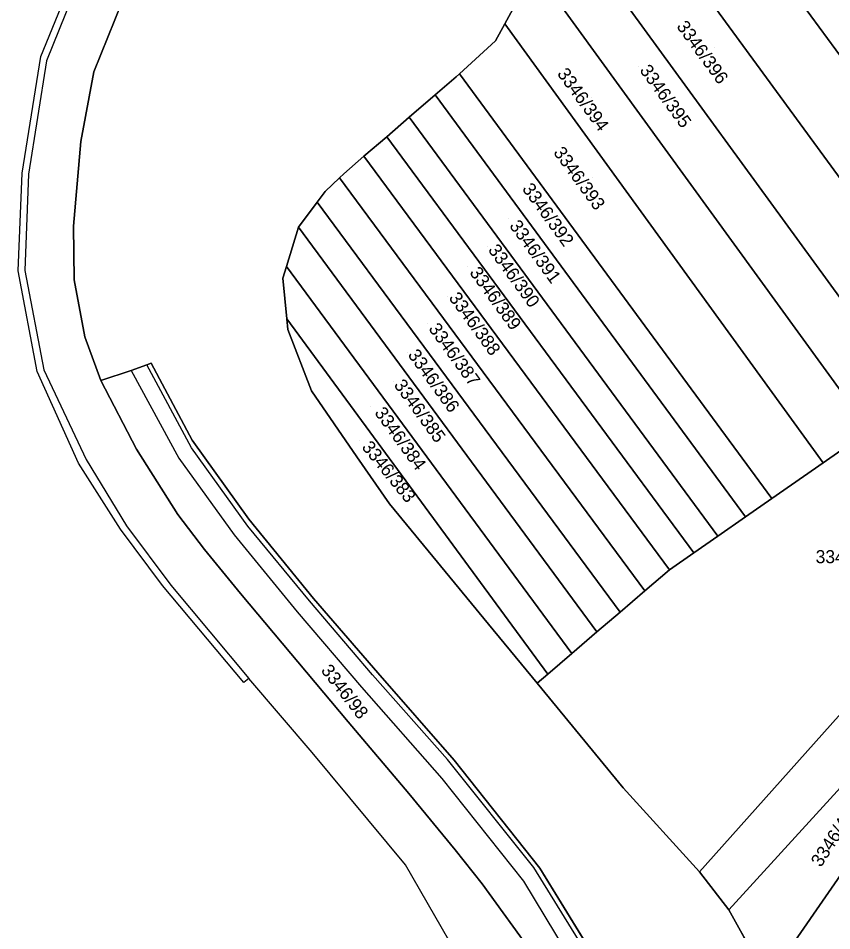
# Model space of a CAD drawing. Extents: x -262715 to -259381, y -1237238 to -1231182.
# Drawn here: x -262437.1 to -262312.2, y -1234996.2 to -1234856.1 of the extents above; entities that cross this region are included whole.
import ezdxf

# ---------------------------------------------------------------- set-up
doc = ezdxf.new("R2010")
doc.units = 0
for name, color, linetype in [('body_kn', 7, 'Continuous'), ('katuz_linie', 7, 'Continuous'), ('kladpar_druhypozemkov', 7, 'Continuous'), ('kladpar_hranice', 7, 'Continuous'), ('kladpar_parcelnecisla', 7, 'Continuous'), ('kladpar_plochy', 7, 'Continuous'), ('zappar_hrandruhpozemk', 7, 'Continuous'), ('zuob_linie', 7, 'Continuous'), ('zuob_plochy', 7, 'Continuous')]:
    doc.layers.add(name, color=color, linetype=linetype)

msp = doc.modelspace()

# ---------------------------------------------------------------- linework, layer by layer
at = {"layer": 'body_kn'}
for p, q in [((-262362.37, -1234856.96), (-262362.37, -1234856.96)), ((-262362.37, -1234856.96), (-262362.37, -1234856.96)), ((-262363.78, -1234859.56), (-262363.78, -1234859.56)), ((-262433.61, -1234861.98), (-262433.61, -1234861.98)), ((-262432.76, -1234862.66), (-262432.76, -1234862.66)), ((-262425.47, -1234864.34), (-262425.47, -1234864.34)), ((-262369.31, -1234864.63), (-262369.31, -1234864.63)), ((-262369.31, -1234864.63), (-262369.31, -1234864.63)), ((-262369.86, -1234865.13), (-262369.86, -1234865.13)), ((-262373.06, -1234867.89), (-262373.06, -1234867.89)), ((-262373.06, -1234867.89), (-262373.06, -1234867.89)), ((-262377.04, -1234871.31), (-262377.04, -1234871.31)), ((-262377.04, -1234871.31), (-262377.04, -1234871.31)), ((-262380.5, -1234874.29), (-262380.5, -1234874.29)), ((-262380.5, -1234874.29), (-262380.5, -1234874.29)), ((-262427.48, -1234875.02), (-262427.48, -1234875.02)), ((-262384, -1234877.3), (-262384, -1234877.3)), ((-262384, -1234877.3), (-262384, -1234877.3)), ((-262436.51, -1234879.87), (-262436.51, -1234879.87)), ((-262435.5, -1234880.03), (-262435.5, -1234880.03)), ((-262387.1, -1234879.97), (-262387.1, -1234879.97)), ((-262387.75, -1234880.59), (-262387.75, -1234880.59)), ((-262387.75, -1234880.59), (-262387.75, -1234880.59)), ((-262389.94, -1234882.7), (-262389.94, -1234882.7)), ((-262391.17, -1234884.35), (-262391.17, -1234884.35)), ((-262391.17, -1234884.35), (-262391.17, -1234884.35)), ((-262428.59, -1234888.04), (-262428.59, -1234888.04)), ((-262394.03, -1234888.18), (-262394.03, -1234888.18)), ((-262437.09, -1234894.9), (-262437.09, -1234894.9)), ((-262436.06, -1234894.85), (-262436.06, -1234894.85)), ((-262395.89, -1234894.23), (-262395.89, -1234894.23)), ((-262395.89, -1234894.23), (-262395.89, -1234894.23)), ((-262428.51, -1234896.24), (-262428.51, -1234896.24)), ((-262396.44, -1234896.01), (-262396.44, -1234896.01)), ((-262395.86, -1234902.23), (-262395.86, -1234902.23)), ((-262395.86, -1234902.23), (-262395.86, -1234902.23)), ((-262426.84, -1234904.99), (-262426.84, -1234904.99)), ((-262395.71, -1234903.9), (-262395.71, -1234903.9)), ((-262417.33, -1234909.32), (-262417.33, -1234909.32)), ((-262416.69, -1234909.03), (-262416.69, -1234909.03)), ((-262434.19, -1234910.31), (-262434.19, -1234910.31)), ((-262433.17, -1234910.08), (-262433.17, -1234910.08)), ((-262419.75, -1234910.17), (-262419.75, -1234910.17)), ((-262419.75, -1234910.17), (-262419.75, -1234910.17)), ((-262424.39, -1234911.69), (-262424.39, -1234911.69)), ((-262424.39, -1234911.69), (-262424.39, -1234911.69)), ((-262392.06, -1234913.29), (-262392.06, -1234913.29)), ((-262410.47, -1234922.04), (-262410.47, -1234922.04)), ((-262410.38, -1234920.85), (-262410.38, -1234920.85)), ((-262418.95, -1234922.26), (-262418.95, -1234922.26)), ((-262385.08, -1234923.43), (-262385.08, -1234923.43)), ((-262427.83, -1234924.41), (-262427.83, -1234924.41)), ((-262426.65, -1234923.81), (-262426.65, -1234923.81)), ((-262412.45, -1234923.64), (-262412.45, -1234923.64)), ((-262313.51, -1234924.37), (-262313.51, -1234924.37)), ((-262321.36, -1234929.82), (-262321.36, -1234929.82)), ((-262380.06, -1234930.65), (-262380.06, -1234930.65)), ((-262412.57, -1234932.26), (-262412.57, -1234932.26)), ((-262401.68, -1234933), (-262401.68, -1234933)), ((-262325.43, -1234932.65), (-262325.43, -1234932.65)), ((-262421.4, -1234934.54), (-262421.4, -1234934.54)), ((-262420.47, -1234934), (-262420.47, -1234934)), ((-262401.82, -1234934.05), (-262401.82, -1234934.05)), ((-262403.91, -1234935.4), (-262403.91, -1234935.4)), ((-262329.66, -1234935.59), (-262329.66, -1234935.59)), ((-262408.49, -1234937.67), (-262408.49, -1234937.67)), ((-262333.37, -1234938.17), (-262333.37, -1234938.17)), ((-262337.09, -1234940.75), (-262337.09, -1234940.75)), ((-262414.94, -1234943.18), (-262414.94, -1234943.18)), ((-262413.65, -1234943.13), (-262413.65, -1234943.13)), ((-262402.98, -1234944.41), (-262402.98, -1234944.41)), ((-262340.88, -1234944), (-262340.88, -1234944)), ((-262392.38, -1234945.53), (-262392.38, -1234945.53)), ((-262391.74, -1234945.19), (-262391.74, -1234945.19)), ((-262394.28, -1234947.2), (-262394.28, -1234947.2)), ((-262344.68, -1234947.25), (-262344.68, -1234947.25)), ((-262364.86, -1234949.1), (-262364.86, -1234949.1)), ((-262348.24, -1234950.31), (-262348.24, -1234950.31)), ((-262352.08, -1234953.6), (-262352.08, -1234953.6)), ((-262352.08, -1234953.6), (-262352.08, -1234953.6)), ((-262382.69, -1234956.88), (-262382.69, -1234956.88)), ((-262381.88, -1234956.57), (-262381.88, -1234956.57)), ((-262355.79, -1234956.78), (-262355.79, -1234956.78)), ((-262402.44, -1234958.08), (-262402.44, -1234958.08)), ((-262401.69, -1234957.47), (-262401.69, -1234957.47)), ((-262357.41, -1234958.17), (-262357.41, -1234958.17)), ((-262384.38, -1234958.79), (-262384.38, -1234958.79)), ((-262386.41, -1234964.08), (-262386.41, -1234964.08)), ((-262391.96, -1234968.82), (-262391.96, -1234968.82)), ((-262371.17, -1234969.88), (-262371.17, -1234969.88)), ((-262370.17, -1234969.99), (-262370.17, -1234969.99)), ((-262372.07, -1234972.79), (-262372.07, -1234972.79)), ((-262377.09, -1234975.11), (-262377.09, -1234975.11)), ((-262344.22, -1234974.25), (-262344.22, -1234974.25)), ((-262369.98, -1234983.74), (-262369.98, -1234983.74)), ((-262377.62, -1234986.06), (-262377.62, -1234986.06)), ((-262357.9, -1234986.47), (-262357.9, -1234986.47)), ((-262356.99, -1234986.57), (-262356.99, -1234986.57)), ((-262332.48, -1234987.11), (-262332.48, -1234987.11)), ((-262365.86, -1234988.96), (-262365.86, -1234988.96)), ((-262359.49, -1234988.55), (-262359.49, -1234988.55)), ((-262327.96, -1234992.94), (-262327.96, -1234992.94))]:
    msp.add_line(p, q, dxfattribs=at)
at = {"layer": 'katuz_linie'}
msp.add_lwpolyline([(-262355.12, -1235025.18), (-262377.62, -1234986.06), (-262391.96, -1234968.82), (-262401.69, -1234957.47), (-262402.44, -1234958.08), (-262414.94, -1234943.18), (-262421.4, -1234934.54), (-262427.83, -1234924.41), (-262434.19, -1234910.31), (-262437.09, -1234894.9), (-262436.51, -1234879.87), (-262433.61, -1234861.98), (-262427.86, -1234847.79)], dxfattribs=at)
at = {"layer": 'kladpar_druhypozemkov'}
for p, q in [((-262330.21, -1234860.64), (-262330.21, -1234860.64)), ((-262341.91, -1234863.59), (-262341.91, -1234863.59)), ((-262349.1, -1234868.35), (-262349.1, -1234868.35)), ((-262348.95, -1234880.49), (-262348.95, -1234880.49)), ((-262359.56, -1234882.11), (-262359.56, -1234882.11)), ((-262361.83, -1234886.88), (-262361.83, -1234886.88)), ((-262365.08, -1234891.1), (-262365.08, -1234891.1)), ((-262368.11, -1234894.14), (-262368.11, -1234894.14)), ((-262371.14, -1234898.79), (-262371.14, -1234898.79)), ((-262374.28, -1234903.02), (-262374.28, -1234903.02)), ((-262377.31, -1234907.46), (-262377.31, -1234907.46)), ((-262379.48, -1234911.9), (-262379.48, -1234911.9)), ((-262382.94, -1234915.69), (-262382.94, -1234915.69)), ((-262384.67, -1234920.89), (-262384.67, -1234920.89)), ((-262384.69, -1234960.11), (-262384.69, -1234960.11))]:
    msp.add_line(p, q, dxfattribs=at)
at = {"layer": 'kladpar_hranice'}
for points in [[(-262344.81, -1234815.68), (-262283.4, -1234899.24), (-262291.58, -1234907.06), (-262356.45, -1234818.46), (-262355.46, -1234816.37), (-262348.4, -1234814.67), (-262344.81, -1234815.68)], [(-262326.29, -1234821.93), (-262275.07, -1234891.27), (-262283.4, -1234899.24), (-262344.81, -1234815.68), (-262336.64, -1234817.98), (-262326.29, -1234821.93)], [(-262356.45, -1234818.46), (-262291.58, -1234907.06), (-262299.51, -1234914.65), (-262358.52, -1234833.63), (-262358.91, -1234823.68), (-262356.45, -1234818.46)], [(-262231.43, -1234842.49), (-262215.17, -1234831.88), (-262205.24, -1234845.26), (-262213.97, -1234851.74), (-262222.75, -1234858.24), (-262230.57, -1234865.82), (-262239.91, -1234874.87), (-262251.01, -1234885.61), (-262266.64, -1234915.63), (-262269.27, -1234926.85), (-262273.08, -1234934.29), (-262286.05, -1234948.21), (-262295.77, -1234957.68), (-262327.96, -1234992.94), (-262332.48, -1234987.11), (-262302.16, -1234953.22), (-262279.29, -1234929.85), (-262273.18, -1234910.7), (-262257.02, -1234874), (-262255.19, -1234871.73), (-262249.67, -1234864.88), (-262243.56, -1234857.28), (-262237.77, -1234850.08), (-262231.43, -1234842.49)], [(-262358.52, -1234833.63), (-262299.51, -1234914.65), (-262306.37, -1234919.41), (-262358.52, -1234847.55), (-262358.16, -1234842.77), (-262358.52, -1234833.63)], [(-262355.12, -1235025.18), (-262377.62, -1234986.06), (-262391.96, -1234968.82), (-262401.69, -1234957.47), (-262402.44, -1234958.08), (-262414.94, -1234943.18), (-262421.4, -1234934.54), (-262427.83, -1234924.41), (-262434.19, -1234910.31), (-262437.09, -1234894.9), (-262436.51, -1234879.87), (-262433.61, -1234861.98), (-262427.86, -1234847.79)], [(-262358.52, -1234847.55), (-262306.37, -1234919.41), (-262313.51, -1234924.37), (-262362.37, -1234856.96), (-262358.73, -1234850.25), (-262358.52, -1234847.55)], [(-262358.73, -1234850.25), (-262362.37, -1234856.96), (-262363.78, -1234859.56), (-262369.31, -1234864.63), (-262369.86, -1234865.13), (-262373.06, -1234867.89), (-262377.04, -1234871.31), (-262380.5, -1234874.29), (-262384, -1234877.3), (-262387.1, -1234879.97), (-262387.75, -1234880.59), (-262389.94, -1234882.7), (-262391.17, -1234884.35), (-262394.03, -1234888.18), (-262395.89, -1234894.23), (-262396.44, -1234896.01), (-262395.86, -1234902.23), (-262395.71, -1234903.9), (-262392.06, -1234913.29), (-262385.08, -1234923.43), (-262380.06, -1234930.65), (-262364.86, -1234949.1), (-262357.41, -1234958.17), (-262344.22, -1234974.25), (-262332.48, -1234987.11), (-262327.96, -1234992.94), (-262324.21, -1234999.76)], [(-262421.2, -1234853.68), (-262425.47, -1234864.34), (-262427.48, -1234875.02), (-262428.59, -1234888.04), (-262428.51, -1234896.24), (-262426.84, -1234904.99), (-262424.39, -1234911.69), (-262418.95, -1234922.26), (-262412.57, -1234932.26), (-262408.49, -1234937.67), (-262402.98, -1234944.41), (-262386.41, -1234964.08), (-262377.09, -1234975.11), (-262369.98, -1234983.74), (-262365.86, -1234988.96), (-262357.9, -1234999.92)], [(-262348.26, -1235000.76), (-262356.99, -1234986.57), (-262370.17, -1234969.99), (-262381.88, -1234956.57), (-262391.74, -1234945.19), (-262401.68, -1234933), (-262410.38, -1234920.85), (-262416.69, -1234909.03), (-262417.33, -1234909.32), (-262419.75, -1234910.17), (-262424.39, -1234911.69), (-262426.84, -1234904.99), (-262428.51, -1234896.24), (-262428.59, -1234888.04), (-262427.48, -1234875.02), (-262425.47, -1234864.34), (-262421.2, -1234853.68)], [(-262362.37, -1234856.96), (-262313.51, -1234924.37), (-262321.36, -1234929.82), (-262369.31, -1234864.63), (-262363.78, -1234859.56), (-262362.37, -1234856.96)], [(-262369.31, -1234864.63), (-262321.36, -1234929.82), (-262325.43, -1234932.65), (-262373.06, -1234867.89), (-262369.86, -1234865.13), (-262369.31, -1234864.63)], [(-262373.06, -1234867.89), (-262325.43, -1234932.65), (-262329.66, -1234935.59), (-262377.04, -1234871.31), (-262373.06, -1234867.89)], [(-262377.04, -1234871.31), (-262329.66, -1234935.59), (-262333.37, -1234938.17), (-262380.5, -1234874.29), (-262377.04, -1234871.31)], [(-262380.5, -1234874.29), (-262333.37, -1234938.17), (-262337.09, -1234940.75), (-262384, -1234877.3), (-262380.5, -1234874.29)], [(-262251.01, -1234885.61), (-262239.91, -1234874.87), (-262260.23, -1234917.42), (-262264, -1234929.01), (-262277.61, -1234952.08), (-262308.66, -1235010.54), (-262310.88, -1235009.91), (-262313, -1235001.45), (-262321.91, -1235004.27), (-262322.11, -1235003.89), (-262291.91, -1234960.28), (-262286.05, -1234948.21), (-262273.08, -1234934.29), (-262269.27, -1234926.85), (-262266.64, -1234915.63), (-262251.01, -1234885.61)], [(-262384, -1234877.3), (-262337.09, -1234940.75), (-262340.88, -1234944), (-262387.75, -1234880.59), (-262387.1, -1234879.97), (-262384, -1234877.3)], [(-262387.75, -1234880.59), (-262340.88, -1234944), (-262344.68, -1234947.25), (-262391.17, -1234884.35), (-262389.94, -1234882.7), (-262387.75, -1234880.59)], [(-262391.17, -1234884.35), (-262344.68, -1234947.25), (-262348.24, -1234950.31), (-262394.03, -1234888.18), (-262391.17, -1234884.35)], [(-262352.08, -1234953.6), (-262395.89, -1234894.23), (-262394.03, -1234888.18), (-262348.24, -1234950.31), (-262352.08, -1234953.6)], [(-262395.89, -1234894.23), (-262352.08, -1234953.6), (-262355.79, -1234956.78), (-262395.86, -1234902.23), (-262396.44, -1234896.01), (-262395.89, -1234894.23)], [(-262395.86, -1234902.23), (-262355.79, -1234956.78), (-262357.41, -1234958.17), (-262364.86, -1234949.1), (-262380.06, -1234930.65), (-262385.08, -1234923.43), (-262392.06, -1234913.29), (-262395.71, -1234903.9), (-262395.86, -1234902.23)], [(-262424.39, -1234911.69), (-262419.75, -1234910.17), (-262417.33, -1234909.32), (-262416.69, -1234909.03), (-262410.38, -1234920.85), (-262401.68, -1234933), (-262391.74, -1234945.19), (-262381.88, -1234956.57), (-262370.17, -1234969.99), (-262356.99, -1234986.57), (-262348.26, -1235000.76)], [(-262357.9, -1234999.92), (-262365.86, -1234988.96), (-262369.98, -1234983.74), (-262377.09, -1234975.11), (-262386.41, -1234964.08), (-262402.98, -1234944.41), (-262408.49, -1234937.67), (-262412.57, -1234932.26), (-262418.95, -1234922.26), (-262424.39, -1234911.69)], [(-262302.16, -1234953.22), (-262332.48, -1234987.11), (-262344.22, -1234974.25), (-262357.41, -1234958.17), (-262355.79, -1234956.78), (-262352.08, -1234953.6), (-262348.24, -1234950.31), (-262344.68, -1234947.25), (-262340.88, -1234944), (-262337.09, -1234940.75), (-262333.37, -1234938.17), (-262329.66, -1234935.59), (-262325.43, -1234932.65), (-262321.36, -1234929.82), (-262313.51, -1234924.37), (-262306.37, -1234919.41)], [(-262295.77, -1234957.68), (-262286.05, -1234948.21), (-262291.91, -1234960.28), (-262322.11, -1235003.89), (-262324.21, -1234999.76), (-262327.96, -1234992.94), (-262295.77, -1234957.68)]]:
    msp.add_lwpolyline(points, dxfattribs=at)
at = {"layer": 'kladpar_plochy'}
for p, q in [((-262358.73, -1234850.25), (-262362.37, -1234856.96)), ((-262425.47, -1234864.34), (-262421.2, -1234853.68)), ((-262362.37, -1234856.96), (-262363.78, -1234859.56)), ((-262363.78, -1234859.56), (-262369.31, -1234864.63)), ((-262427.48, -1234875.02), (-262425.47, -1234864.34)), ((-262369.31, -1234864.63), (-262369.86, -1234865.13)), ((-262369.86, -1234865.13), (-262373.06, -1234867.89)), ((-262373.06, -1234867.89), (-262377.04, -1234871.31)), ((-262377.04, -1234871.31), (-262380.5, -1234874.29)), ((-262380.5, -1234874.29), (-262384, -1234877.3)), ((-262428.59, -1234888.04), (-262427.48, -1234875.02)), ((-262384, -1234877.3), (-262387.1, -1234879.97)), ((-262387.1, -1234879.97), (-262387.75, -1234880.59)), ((-262387.75, -1234880.59), (-262389.94, -1234882.7)), ((-262389.94, -1234882.7), (-262391.17, -1234884.35)), ((-262391.17, -1234884.35), (-262394.03, -1234888.18)), ((-262428.51, -1234896.24), (-262428.59, -1234888.04)), ((-262394.03, -1234888.18), (-262395.89, -1234894.23)), ((-262395.89, -1234894.23), (-262396.44, -1234896.01)), ((-262426.84, -1234904.99), (-262428.51, -1234896.24)), ((-262396.44, -1234896.01), (-262395.86, -1234902.23)), ((-262395.86, -1234902.23), (-262395.71, -1234903.9)), ((-262424.39, -1234911.69), (-262426.84, -1234904.99)), ((-262395.71, -1234903.9), (-262392.06, -1234913.29)), ((-262417.33, -1234909.32), (-262419.75, -1234910.17)), ((-262416.69, -1234909.03), (-262417.33, -1234909.32)), ((-262410.38, -1234920.85), (-262416.69, -1234909.03)), ((-262419.75, -1234910.17), (-262424.39, -1234911.69)), ((-262392.06, -1234913.29), (-262385.08, -1234923.43)), ((-262401.68, -1234933), (-262410.38, -1234920.85)), ((-262385.08, -1234923.43), (-262380.06, -1234930.65)), ((-262380.06, -1234930.65), (-262364.86, -1234949.1)), ((-262391.74, -1234945.19), (-262401.68, -1234933)), ((-262381.88, -1234956.57), (-262391.74, -1234945.19)), ((-262364.86, -1234949.1), (-262357.41, -1234958.17)), ((-262370.17, -1234969.99), (-262381.88, -1234956.57)), ((-262357.41, -1234958.17), (-262344.22, -1234974.25)), ((-262356.99, -1234986.57), (-262370.17, -1234969.99)), ((-262344.22, -1234974.25), (-262332.48, -1234987.11)), ((-262348.26, -1235000.76), (-262356.99, -1234986.57)), ((-262332.48, -1234987.11), (-262327.96, -1234992.94)), ((-262327.96, -1234992.94), (-262324.21, -1234999.76))]:
    msp.add_line(p, q, dxfattribs=at)
for points in [[(-262344.81, -1234815.68), (-262283.4, -1234899.24), (-262291.58, -1234907.06), (-262356.45, -1234818.46), (-262355.46, -1234816.37), (-262348.4, -1234814.67)], [(-262326.29, -1234821.93), (-262275.07, -1234891.27), (-262283.4, -1234899.24), (-262344.81, -1234815.68), (-262336.64, -1234817.98)], [(-262356.45, -1234818.46), (-262291.58, -1234907.06), (-262299.51, -1234914.65), (-262358.52, -1234833.63), (-262358.91, -1234823.68)], [(-262231.43, -1234842.49), (-262215.17, -1234831.88), (-262205.24, -1234845.26), (-262213.97, -1234851.74), (-262222.75, -1234858.24), (-262230.57, -1234865.82), (-262239.91, -1234874.87), (-262251.01, -1234885.61), (-262266.64, -1234915.63), (-262269.27, -1234926.85), (-262273.08, -1234934.29), (-262286.05, -1234948.21), (-262295.77, -1234957.68), (-262327.96, -1234992.94), (-262332.48, -1234987.11), (-262302.16, -1234953.22), (-262279.29, -1234929.85), (-262273.18, -1234910.7), (-262257.02, -1234874), (-262255.19, -1234871.73), (-262249.67, -1234864.88), (-262243.56, -1234857.28), (-262237.77, -1234850.08)], [(-262358.52, -1234833.63), (-262299.51, -1234914.65), (-262306.37, -1234919.41), (-262358.52, -1234847.55), (-262358.16, -1234842.77)], [(-262358.52, -1234847.55), (-262306.37, -1234919.41), (-262313.51, -1234924.37), (-262362.37, -1234856.96), (-262358.73, -1234850.25)], [(-262362.37, -1234856.96), (-262313.51, -1234924.37), (-262321.36, -1234929.82), (-262369.31, -1234864.63), (-262363.78, -1234859.56)], [(-262369.31, -1234864.63), (-262321.36, -1234929.82), (-262325.43, -1234932.65), (-262373.06, -1234867.89), (-262369.86, -1234865.13)], [(-262373.06, -1234867.89), (-262325.43, -1234932.65), (-262329.66, -1234935.59), (-262377.04, -1234871.31)], [(-262377.04, -1234871.31), (-262329.66, -1234935.59), (-262333.37, -1234938.17), (-262380.5, -1234874.29)], [(-262380.5, -1234874.29), (-262333.37, -1234938.17), (-262337.09, -1234940.75), (-262384, -1234877.3)], [(-262251.01, -1234885.61), (-262239.91, -1234874.87), (-262260.23, -1234917.42), (-262264, -1234929.01), (-262277.61, -1234952.08), (-262308.66, -1235010.54), (-262310.88, -1235009.91), (-262313, -1235001.45), (-262321.91, -1235004.27), (-262322.11, -1235003.89), (-262291.91, -1234960.28), (-262286.05, -1234948.21), (-262273.08, -1234934.29), (-262269.27, -1234926.85), (-262266.64, -1234915.63)], [(-262384, -1234877.3), (-262337.09, -1234940.75), (-262340.88, -1234944), (-262387.75, -1234880.59), (-262387.1, -1234879.97)], [(-262387.75, -1234880.59), (-262340.88, -1234944), (-262344.68, -1234947.25), (-262391.17, -1234884.35), (-262389.94, -1234882.7)], [(-262391.17, -1234884.35), (-262344.68, -1234947.25), (-262348.24, -1234950.31), (-262394.03, -1234888.18)], [(-262352.08, -1234953.6), (-262395.89, -1234894.23), (-262394.03, -1234888.18), (-262348.24, -1234950.31)], [(-262395.89, -1234894.23), (-262352.08, -1234953.6), (-262355.79, -1234956.78), (-262395.86, -1234902.23), (-262396.44, -1234896.01)], [(-262395.86, -1234902.23), (-262355.79, -1234956.78), (-262357.41, -1234958.17), (-262364.86, -1234949.1), (-262380.06, -1234930.65), (-262385.08, -1234923.43), (-262392.06, -1234913.29), (-262395.71, -1234903.9)], [(-262295.77, -1234957.68), (-262286.05, -1234948.21), (-262291.91, -1234960.28), (-262322.11, -1235003.89), (-262324.21, -1234999.76), (-262327.96, -1234992.94)]]:
    msp.add_lwpolyline(points, close=True, dxfattribs=at)
for points in [[(-262355.12, -1235025.18), (-262377.62, -1234986.06), (-262391.96, -1234968.82), (-262401.69, -1234957.47), (-262402.44, -1234958.08), (-262414.94, -1234943.18), (-262421.4, -1234934.54), (-262427.83, -1234924.41), (-262434.19, -1234910.31), (-262437.09, -1234894.9), (-262436.51, -1234879.87), (-262433.61, -1234861.98), (-262427.86, -1234847.79)], [(-262421.2, -1234853.68), (-262425.47, -1234864.34), (-262427.48, -1234875.02), (-262428.59, -1234888.04), (-262428.51, -1234896.24), (-262426.84, -1234904.99), (-262424.39, -1234911.69), (-262418.95, -1234922.26), (-262412.57, -1234932.26), (-262408.49, -1234937.67), (-262402.98, -1234944.41), (-262386.41, -1234964.08), (-262377.09, -1234975.11), (-262369.98, -1234983.74), (-262365.86, -1234988.96), (-262357.9, -1234999.92)], [(-262357.9, -1234999.92), (-262365.86, -1234988.96), (-262369.98, -1234983.74), (-262377.09, -1234975.11), (-262386.41, -1234964.08), (-262402.98, -1234944.41), (-262408.49, -1234937.67), (-262412.57, -1234932.26), (-262418.95, -1234922.26), (-262424.39, -1234911.69), (-262419.75, -1234910.17), (-262417.33, -1234909.32), (-262416.69, -1234909.03), (-262410.38, -1234920.85), (-262401.68, -1234933), (-262391.74, -1234945.19), (-262381.88, -1234956.57), (-262370.17, -1234969.99), (-262356.99, -1234986.57), (-262348.26, -1235000.76)], [(-262302.16, -1234953.22), (-262332.48, -1234987.11), (-262344.22, -1234974.25), (-262357.41, -1234958.17), (-262355.79, -1234956.78), (-262352.08, -1234953.6), (-262348.24, -1234950.31), (-262344.68, -1234947.25), (-262340.88, -1234944), (-262337.09, -1234940.75), (-262333.37, -1234938.17), (-262329.66, -1234935.59), (-262325.43, -1234932.65), (-262321.36, -1234929.82), (-262313.51, -1234924.37), (-262306.37, -1234919.41)]]:
    msp.add_lwpolyline(points, dxfattribs=at)
at = {"layer": 'zappar_hrandruhpozemk'}
for p, q in [((-262432.76, -1234862.66), (-262435.5, -1234880.03)), ((-262410.47, -1234922.04), (-262417.33, -1234909.32)), ((-262419.75, -1234910.17), (-262412.45, -1234923.64)), ((-262401.82, -1234934.05), (-262410.47, -1234922.04)), ((-262412.45, -1234923.64), (-262403.91, -1234935.4)), ((-262420.47, -1234934), (-262413.65, -1234943.13)), ((-262413.65, -1234943.13), (-262401.69, -1234957.47)), ((-262372.07, -1234972.79), (-262359.49, -1234988.55)), ((-262359.49, -1234988.55), (-262351.03, -1235002.53))]:
    msp.add_line(p, q, dxfattribs=at)
for points in [[(-262392.42, -1234816.05), (-262404.98, -1234823.94), (-262414.91, -1234832.25), (-262421.53, -1234840.11), (-262426.93, -1234848.16), (-262432.76, -1234862.66)], [(-262435.5, -1234880.03), (-262436.06, -1234894.85), (-262433.17, -1234910.08), (-262426.65, -1234923.81), (-262420.47, -1234934)], [(-262348.91, -1235001.01), (-262357.9, -1234986.47), (-262371.17, -1234969.88), (-262382.69, -1234956.88), (-262392.38, -1234945.53), (-262401.82, -1234934.05)], [(-262403.91, -1234935.4), (-262394.28, -1234947.2), (-262384.38, -1234958.79), (-262372.07, -1234972.79)]]:
    msp.add_lwpolyline(points, dxfattribs=at)
at = {"layer": 'zuob_linie'}
msp.add_lwpolyline([(-262355.12, -1235025.18), (-262377.62, -1234986.06), (-262391.96, -1234968.82), (-262401.69, -1234957.47), (-262402.44, -1234958.08), (-262414.94, -1234943.18), (-262421.4, -1234934.54), (-262427.83, -1234924.41), (-262434.19, -1234910.31), (-262437.09, -1234894.9), (-262436.51, -1234879.87), (-262433.61, -1234861.98), (-262427.86, -1234847.79), (-262422.36, -1234839.52), (-262415.7, -1234831.56), (-262404.92, -1234822.63), (-262392.93, -1234815.17), (-262385.59, -1234811.69), (-262385.23, -1234812.69), (-262373.14, -1234809.4)], dxfattribs=at)
at = {"layer": 'zuob_plochy'}
msp.add_lwpolyline([(-262355.12, -1235025.18), (-262377.62, -1234986.06), (-262391.96, -1234968.82), (-262401.69, -1234957.47), (-262402.44, -1234958.08), (-262414.94, -1234943.18), (-262421.4, -1234934.54), (-262427.83, -1234924.41), (-262434.19, -1234910.31), (-262437.09, -1234894.9), (-262436.51, -1234879.87), (-262433.61, -1234861.98), (-262427.86, -1234847.79)], dxfattribs=at)

# ---------------------------------------------------------------- texts
at = {"layer": 'kladpar_parcelnecisla'}
for s, rotation, p in [('3346/396', 306, (-262336.09, -1234857.38)), ('3346/395', 306, (-262341.75, -1234864.12)), ('3346/394', 306, (-262354.42, -1234864.64)), ('3346/393', 306, (-262355, -1234876.73)), ('3346/392', 306, (-262359.8, -1234882.31)), ('3346/391', 306, (-262361.76, -1234887.98)), ('3346/390', 306, (-262365.03, -1234891.69)), ('3346/389', 306, (-262367.88, -1234895.16)), ('3346/388', 306, (-262371.06, -1234899.05)), ('3346/387', 306, (-262374.17, -1234903.78)), ('3346/386', 306, (-262377.35, -1234907.8)), ('3346/385', 306, (-262379.49, -1234912.42)), ('3346/384', 306, (-262382.47, -1234916.68)), ('3346/383', 309, (-262384.44, -1234921.98)), ('3346/98', 308, (-262390.7, -1234956.24)), ('3346/431', 57, (-262313.84, -1234986.52))]:
    msp.add_text(s, height=2, rotation=rotation, dxfattribs=at).set_placement(p)
msp.add_text('3346/433', height=2, dxfattribs=at).set_placement((-262314.64, -1234939.75))

doc.saveas('drawing.dxf')
